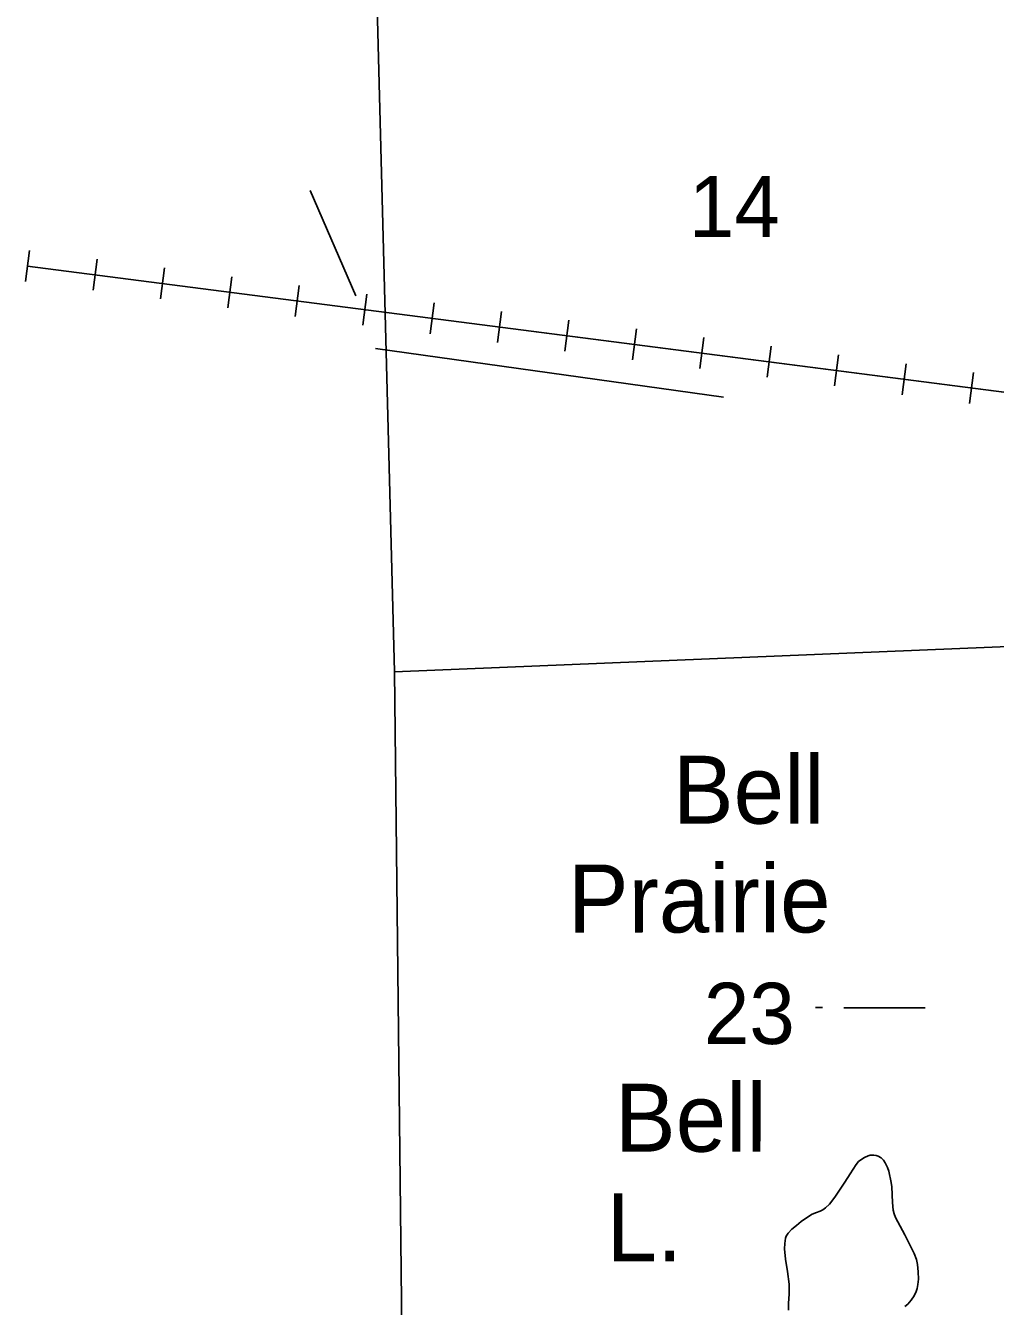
# Model space of a CAD drawing. Extents: x 2480962 to 2688785, y 277103 to 599240.
# Drawn here: x 2504443 to 2511576, y 442917 to 452337 of the extents above; entities that cross this region are included whole.
import ezdxf

# ---------------------------------------------------------------- set-up
doc = ezdxf.new("R2010")
doc.units = 0
for name, color, linetype in [('County Boundary', 7, 'Continuous'), ('Lakes and Ponds', 7, 'Continuous'), ('Lakes and Ponds Text', 7, 'Continuous'), ('Local Roads Improved', 7, 'Continuous'), ('Local Roads Unimproved', 7, 'Continuous'), ('Narrow River Creek and Branch and Slough', 7, 'Continuous'), ('Railroads', 7, 'Continuous'), ('Section Lines', 7, 'Continuous'), ('Section Numbers', 7, 'Continuous'), ('Swamps', 7, 'Continuous'), ('Swamps Text', 7, 'Continuous')]:
    doc.layers.add(name, color=color, linetype=linetype)

msp = doc.modelspace()

# ---------------------------------------------------------------- linework, layer by layer
at = {"layer": 'County Boundary'}
msp.add_lwpolyline([(2506998.524, 458726.227), (2507016.277, 452949.094), (2507155.845, 447584.988), (2507214.274, 442295.776), (2507237.15, 439580.827)], dxfattribs=at)
at = {"layer": 'Lakes and Ponds'}
for points in [[(2510259.847, 443607.325), (2510285.935, 443615.921), (2510307.427, 443627.909), (2510325.271, 443641.261), (2510354.485, 443669.641), (2510394.002, 443719.515), (2510429.124, 443770.866), (2510469.233, 443831.419), (2510508.532, 443892.22), (2510529.457, 443926.468), (2510550.888, 443960.812), (2510569.211, 443982.1), (2510585.823, 443995.561), (2510613.189, 444011.963), (2510640.786, 444024.109), (2510653.965, 444027.79), (2510679.496, 444029.14), (2510699.415, 444025.792), (2510714.064, 444020.771), (2510734.487, 444009.116), (2510751.691, 443992.405), (2510765.48, 443972.67), (2510783.061, 443937.689), (2510792.098, 443911.051), (2510809.59, 443828.783), (2510814.317, 443796.329), (2510818.117, 443680.388), (2510823.966, 443623.796), (2510830.667, 443596.518), (2510840.949, 443570.176), (2510874.73, 443506.511), (2510909.463, 443443.493), (2510944.266, 443375.472), (2510977.964, 443306.255), (2510994.672, 443260.507), (2511002.536, 443224.759), (2511008.466, 443170.205), (2511009.413, 443116.255), (2511006.089, 443077.031), (2510999.668, 443048.091), (2510992.402, 443026.623), (2510977.199, 442994.754), (2510956.379, 442963.227), (2510930.971, 442933.947), (2510910.543, 442916.039)], [(2510052.857, 442889.663), (2510053.671, 442937.207), (2510058.436, 443008.592), (2510059.653, 443044.191), (2510058.391, 443079.65), (2510045.97, 443172.058), (2510032.218, 443264.371), (2510025.108, 443340.898), (2510025.864, 443379.296), (2510032.42, 443417.417), (2510037.626, 443432.061), (2510051.282, 443454.888), (2510079.43, 443484.632), (2510111.793, 443512.384), (2510146.775, 443541.254), (2510200.39, 443578.469), (2510229.073, 443594.015), (2510259.847, 443607.325)]]:
    msp.add_lwpolyline(points, dxfattribs=at)
at = {"layer": 'Local Roads Improved'}
msp.add_line((2506870.946, 450348.874), (2506534.648, 451125.18), dxfattribs=at)
at = {"layer": 'Local Roads Unimproved'}
msp.add_line((2509575.843, 449603.381), (2507015.018, 449961.038), dxfattribs=at)
at = {"layer": 'Narrow River Creek and Branch and Slough'}
for points in [[(2510259.847, 443607.325), (2510285.935, 443615.921), (2510307.427, 443627.909), (2510325.271, 443641.261), (2510354.485, 443669.641), (2510394.002, 443719.515), (2510429.124, 443770.866), (2510469.233, 443831.419), (2510508.532, 443892.22), (2510529.457, 443926.468), (2510550.888, 443960.812), (2510569.211, 443982.1), (2510585.823, 443995.561), (2510613.189, 444011.963), (2510640.786, 444024.109), (2510653.965, 444027.79), (2510679.496, 444029.14), (2510699.415, 444025.792), (2510714.064, 444020.771), (2510734.487, 444009.116), (2510751.691, 443992.405), (2510765.48, 443972.67), (2510783.061, 443937.689), (2510792.098, 443911.051), (2510809.59, 443828.783), (2510814.317, 443796.329), (2510818.117, 443680.388), (2510823.966, 443623.796), (2510830.667, 443596.518), (2510840.949, 443570.176), (2510874.73, 443506.511), (2510909.463, 443443.493), (2510944.266, 443375.472), (2510977.964, 443306.255), (2510994.672, 443260.507), (2511002.536, 443224.759), (2511008.466, 443170.205), (2511009.413, 443116.255), (2511006.089, 443077.031), (2510999.668, 443048.091), (2510992.402, 443026.623), (2510977.199, 442994.754), (2510956.379, 442963.227), (2510930.971, 442933.947), (2510910.543, 442916.039)], [(2510052.857, 442889.663), (2510053.671, 442937.207), (2510058.436, 443008.592), (2510059.653, 443044.191), (2510058.391, 443079.65), (2510045.97, 443172.058), (2510032.218, 443264.371), (2510025.108, 443340.898), (2510025.864, 443379.296), (2510032.42, 443417.417), (2510037.626, 443432.061), (2510051.282, 443454.888), (2510079.43, 443484.632), (2510111.793, 443512.384), (2510146.775, 443541.254), (2510200.39, 443578.469), (2510229.073, 443594.015), (2510259.847, 443607.325)]]:
    msp.add_lwpolyline(points, dxfattribs=at)
at = {"layer": 'Railroads'}
for p, q in [((2504471.94, 450682.219), (2504442.504, 450454.111)), ((2504471.94, 450682.219), (2504442.504, 450454.111)), ((2504457.222, 450568.165), (2520855.254, 448452.084)), ((2504967.828, 450618.227), (2504938.392, 450390.119)), ((2504967.828, 450618.227), (2504938.392, 450390.119)), ((2505463.716, 450554.236), (2505434.28, 450326.127)), ((2505463.716, 450554.236), (2505434.28, 450326.127)), ((2505959.605, 450490.244), (2505930.168, 450262.135)), ((2505959.605, 450490.244), (2505930.168, 450262.135)), ((2506455.493, 450426.252), (2506426.056, 450198.144)), ((2506455.493, 450426.252), (2506426.056, 450198.144)), ((2506951.381, 450362.26), (2506921.945, 450134.152)), ((2506951.381, 450362.26), (2506921.945, 450134.152)), ((2507447.269, 450298.269), (2507417.833, 450070.16)), ((2507447.269, 450298.269), (2507417.833, 450070.16)), ((2507943.157, 450234.277), (2507913.721, 450006.168)), ((2507943.157, 450234.277), (2507913.721, 450006.168)), ((2508439.045, 450170.285), (2508409.609, 449942.176)), ((2508439.045, 450170.285), (2508409.609, 449942.176)), ((2508934.933, 450106.293), (2508905.497, 449878.185)), ((2508934.933, 450106.293), (2508905.497, 449878.185)), ((2509430.822, 450042.301), (2509401.385, 449814.193)), ((2509430.822, 450042.301), (2509401.385, 449814.193)), ((2509926.71, 449978.31), (2509897.273, 449750.201)), ((2509926.71, 449978.31), (2509897.273, 449750.201)), ((2510422.598, 449914.318), (2510393.162, 449686.209)), ((2510422.598, 449914.318), (2510393.162, 449686.209)), ((2510918.486, 449850.326), (2510889.05, 449622.217)), ((2510918.486, 449850.326), (2510889.05, 449622.217)), ((2511414.374, 449786.334), (2511384.938, 449558.226)), ((2511414.374, 449786.334), (2511384.938, 449558.226))]:
    msp.add_line(p, q, dxfattribs=at)
msp.add_lwpolyline([(2504457.222, 450568.165), (2520855.254, 448452.084), (2521247.687, 448380.391), (2521630.476, 448268.069), (2521999.426, 448116.348), (2522298.814, 447957.824), (2522298.813, 447957.824), (2525353.968, 446161.924), (2526001.076, 445825.806), (2526679.773, 445559.173), (2527030.858, 445452.248), (2544991.828, 440495.215), (2545784.966, 440320.413), (2546592.032, 440229.478), (2546781.298, 440220.456), (2557380.702, 439844.874), (2557380.701, 439844.874), (2557789.911, 439808.861), (2557931.671, 439786.211), (2566903.276, 438184.008)], dxfattribs=at)
msp.add_lwpolyline([(2504457.222, 450568.165), (2520855.254, 448452.084), (2521247.687, 448380.391), (2521630.476, 448268.069), (2521999.426, 448116.348), (2522298.814, 447957.824), (2522298.813, 447957.824), (2525353.968, 446161.924), (2526001.076, 445825.806), (2526679.773, 445559.173), (2527030.858, 445452.248), (2544991.828, 440495.215), (2545784.966, 440320.413), (2546592.032, 440229.478), (2546781.298, 440220.456), (2557380.702, 439844.874), (2557380.701, 439844.874), (2557789.911, 439808.861), (2557931.671, 439786.211), (2566903.276, 438184.008)], dxfattribs=at)
at = {"layer": 'Section Lines'}
msp.add_line((2507155.845, 447584.988), (2512298.198, 447796.212), dxfattribs=at)
at = {"layer": 'Swamps'}
msp.add_line((2510459.972, 445112.087), (2511059.969, 445112.099), dxfattribs=at)
msp.add_lwpolyline([(2510252.908, 445114.701), (2510304.116, 445114.702)], dxfattribs=at)

# ---------------------------------------------------------------- texts
at = {"layer": 'Lakes and Ponds Text'}
for s, rotation, p in [('Bell', 359.9796139, (2508777.847, 444054.704)), ('L.', 359.9796194, (2508714.821, 443248.487))]:
    msp.add_text(s, height=500, rotation=rotation, dxfattribs=at).set_placement(p)
at = {"layer": 'Section Numbers'}
for s, rotation, p in [('14', 359.9795694, (2509321.014, 450781.467)), ('23', 359.9796083, (2509431.094, 444846.757))]:
    msp.add_text(s, height=450, rotation=rotation, dxfattribs=at).set_placement(p)
at = {"layer": 'Swamps Text'}
for s, rotation, p in [('Bell', 0.0290333, (2509204.224, 446466.79)), ('Prairie', 0.0290389, (2508431.897, 445666.34))]:
    msp.add_text(s, height=500, rotation=rotation, dxfattribs=at).set_placement(p)

doc.saveas('drawing.dxf')
